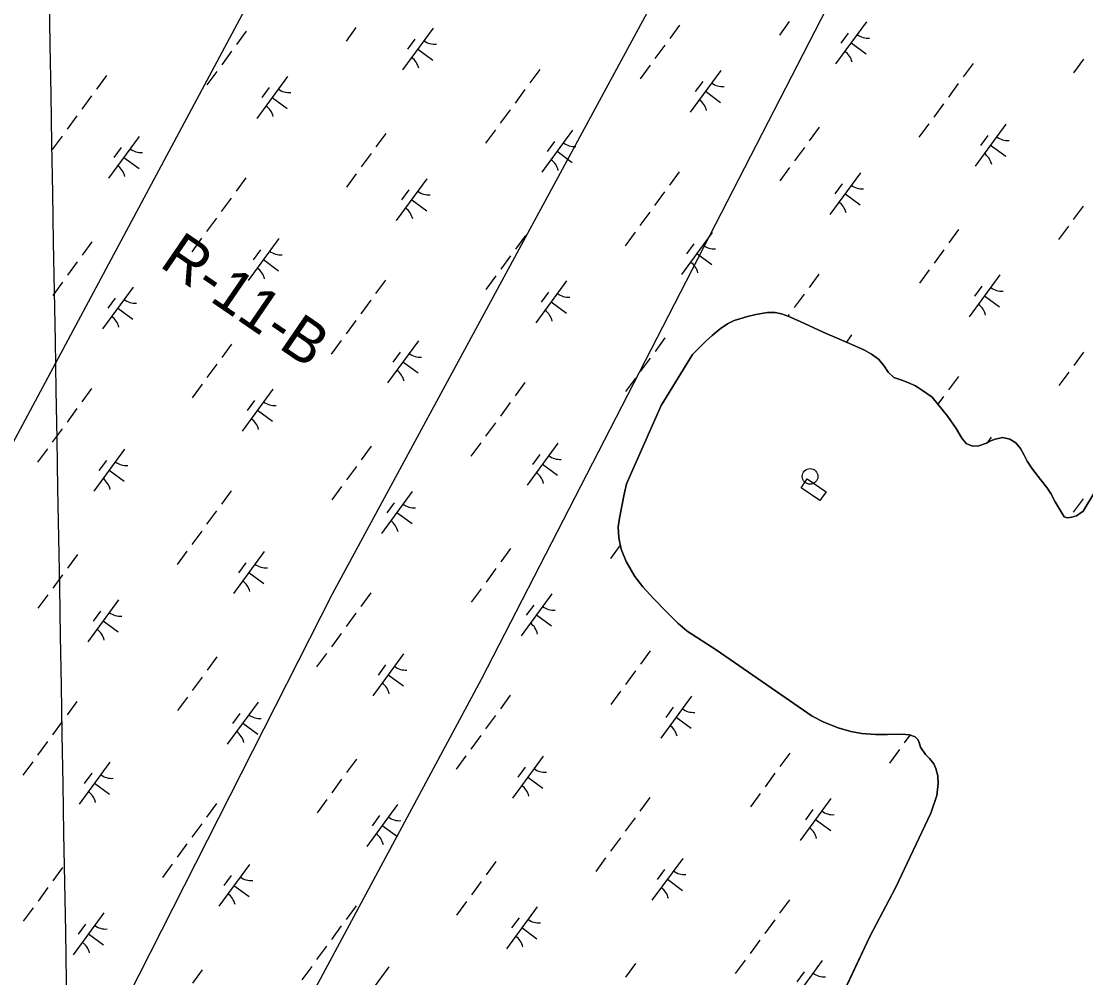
# Model space of a CAD drawing. Extents: x 3905714 to 3926767, y 183354 to 205755.
# Drawn here: x 3920036 to 3921059, y 194998 to 195918 of the extents above; entities that cross this region are included whole.
import ezdxf

# ---------------------------------------------------------------- set-up
doc = ezdxf.new("R2010")
doc.units = 0
for name, color, linetype in [('V-CHAN-DOCK', 7, 'Continuous'), ('V-DOMW-TANK', 7, 'Continuous'), ('V-GRID-MAJR', 7, 'Continuous'), ('V-RIVR-RANG-IDEN', 7, 'Continuous'), ('V-TOPO-SHOR', 7, 'Continuous'), ('V-UTIL-LINE', 7, 'Continuous'), ('V-WETL-SWMP', 7, 'Continuous')]:
    doc.layers.add(name, color=color, linetype=linetype)

msp = doc.modelspace()

# ---------------------------------------------------------------- linework, layer by layer
at = {"layer": 'V-CHAN-DOCK'}
msp.add_lwpolyline([(3920791.7, 195477.9), (3920809.8, 195465.5), (3920803.9, 195457), (3920785.8, 195469.3)], close=True, dxfattribs=at)
at = {"layer": 'V-DOMW-TANK'}
msp.add_circle((3920794.4, 195480.2), 7.5, dxfattribs=at)
at = {"layer": 'V-GRID-MAJR'}
msp.add_spline([(3920163, 190214.6), (3920106, 193480.1), (3920000.2, 199540.2), (3919966.3, 201484.2)], degree=3, dxfattribs=at)
at = {"layer": 'V-TOPO-SHOR'}
for points in [[(3920821.9, 194974.4), (3920852.3, 195038.8), (3920876.7, 195084.9), (3920910.4, 195156.5), (3920916.2, 195173.5), (3920917.6, 195185), (3920917.2, 195192.4), (3920915.3, 195199.6), (3920913.3, 195204.1), (3920909.3, 195209), (3920905.4, 195213.1), (3920900.7, 195219.9), (3920899.4, 195224.4), (3920898, 195227.5), (3920895.5, 195229.9), (3920889.9, 195231.7), (3920883, 195232.5), (3920869, 195232.3), (3920857.3, 195232.2), (3920844.2, 195233.2), (3920833.5, 195235.2), (3920821.5, 195238.7), (3920807.6, 195243.9), (3920796.5, 195249.7), (3920704.2, 195313.6), (3920676.4, 195331.6), (3920667.2, 195339.3), (3920656.6, 195349.7), (3920643.9, 195362.8), (3920633.5, 195374.1), (3920625.9, 195384.1), (3920617.6, 195398.5), (3920612.7, 195410.2), (3920610.4, 195421.2), (3920609.9, 195431.9), (3920611.1, 195440.1), (3920615.3, 195461.7), (3920617.8, 195473), (3920651.2, 195548.3), (3920681.4, 195597.3), (3920690.2, 195606.4), (3920694.1, 195610.1), (3920700.4, 195615.8), (3920708, 195622.2), (3920715.1, 195627), (3920721.5, 195630.1), (3920726.8, 195631.8), (3920734.2, 195634), (3920742.4, 195635.9), (3920753.5, 195637.8), (3920760.9, 195637.8), (3920766.8, 195636.6), (3920774, 195633.8), (3920781.9, 195630.5), (3920789.1, 195627.1), (3920802.8, 195620.9), (3920810, 195617.7), (3920818.3, 195614), (3920830, 195609.1), (3920837.4, 195605.9), (3920846.9, 195601.6), (3920853.6, 195597.9), (3920860.2, 195592.8), (3920865.2, 195586.7), (3920869.5, 195580.3), (3920875.1, 195575.4), (3920882.5, 195572.6), (3920888.5, 195570.6), (3920895.7, 195567.3), (3920902.5, 195562.8), (3920911.7, 195556.5), (3920926.8, 195537.8), (3920934.8, 195526.4), (3920940.4, 195517), (3920944.5, 195511.8), (3920950.5, 195509.4), (3920956.7, 195509.6), (3920964.2, 195512.3)], [(3920964.2, 195512.3), (3920967.3, 195514), (3920972.5, 195516), (3920979.8, 195517.5), (3920986.6, 195516.1), (3920992.2, 195512.4), (3920996.7, 195507.1), (3921000.4, 195500.8), (3921003.3, 195494.8), (3921008.3, 195487.2), (3921015.9, 195477.4), (3921022.1, 195469.6), (3921026, 195463.7), (3921030, 195455.9), (3921038.7, 195441.5), (3921041.5, 195440.5), (3921046, 195441), (3921050.6, 195442.2), (3921056.9, 195446.7), (3921068.1, 195465.3), (3921072, 195474.7), (3921076.7, 195485), (3921106.7, 195527.1)]]:
    msp.add_lwpolyline(points, dxfattribs=at)
at = {"layer": 'V-UTIL-LINE'}
for points in [[(3922094.7, 198742.6), (3921080, 197477.6), (3915734.8, 187496.7)], [(3915141.9, 186857.8), (3915602.3, 187412.4), (3917208.6, 188427.2), (3918201.9, 190592.4), (3918499.5, 191341.7), (3918705.2, 192156.6), (3920335.2, 195367.3), (3921815.2, 198099.7), (3922187.2, 198661.6)], [(3919053.8, 189827.1), (3918313.5, 190612.1), (3918520.5, 191058.3), (3918753.9, 192077.3), (3920478.5, 195285.3), (3921148.4, 196586.7), (3921587.5, 197419.9), (3921944.6, 198057.5)]]:
    msp.add_lwpolyline(points, dxfattribs=at)
at = {"layer": 'V-WETL-SWMP'}
for p, q in [((3920252.3, 195908.3), (3920242.9, 195895.4)), ((3920357.7, 195911.6), (3920348.3, 195898.7)), ((3920431.9, 195911.2), (3920402.4, 195870.9)), ((3920669, 195914.1), (3920659.5, 195901.2)), ((3920774.4, 195917.4), (3920764.9, 195904.5)), ((3920848.6, 195917.1), (3920819, 195876.7)), ((3920414.5, 195900.5), (3920407.4, 195890.8)), ((3920831.1, 195906.3), (3920824, 195896.6)), ((3920238.1, 195888.9), (3920228.7, 195876)), ((3920417.1, 195891.1), (3920431.7, 195880.4)), ((3920654.8, 195894.7), (3920645.3, 195881.8)), ((3920833.8, 195896.9), (3920848.3, 195886.3)), ((3920951.1, 195877.2), (3920941.7, 195864.3)), ((3921057.3, 195881.2), (3921047.8, 195868.3)), ((3920223.9, 195869.6), (3920214.5, 195856.6)), ((3920534.5, 195871.3), (3920525, 195858.4)), ((3920640.6, 195875.4), (3920631.2, 195862.5)), ((3920708.6, 195870.5), (3920679.1, 195830.2)), ((3920117.8, 195865.5), (3920108.3, 195852.6)), ((3920292, 195864.7), (3920262.4, 195824.4)), ((3920691.2, 195859.8), (3920684.1, 195850.1)), ((3920936.9, 195857.8), (3920927.5, 195844.9)), ((3920274.5, 195854), (3920267.4, 195844.3)), ((3920520.3, 195852), (3920510.8, 195839.1)), ((3920693.9, 195850.4), (3920708.4, 195839.7)), ((3920103.6, 195846.2), (3920094.1, 195833.2)), ((3920277.2, 195844.6), (3920291.7, 195833.9)), ((3920922.8, 195838.4), (3920913.3, 195825.5)), ((3920089.4, 195826.8), (3920080, 195813.9)), ((3920506.1, 195832.6), (3920496.6, 195819.7)), ((3920803.2, 195815.8), (3920793.7, 195802.9)), ((3920908.6, 195819.1), (3920899.1, 195806.2)), ((3920982.8, 195818.8), (3920953.2, 195778.4)), ((3920075.2, 195807.4), (3920065.8, 195794.5)), ((3920149.4, 195807.1), (3920119.9, 195766.8)), ((3920386.5, 195810), (3920377, 195797.1)), ((3920491.9, 195813.3), (3920482.4, 195800.4)), ((3920566.1, 195812.9), (3920536.5, 195772.6)), ((3920965.3, 195808), (3920958.2, 195798.3)), ((3920132, 195796.3), (3920124.9, 195786.7)), ((3920548.6, 195802.2), (3920541.5, 195792.5)), ((3920789, 195796.4), (3920779.5, 195783.5)), ((3920968, 195798.6), (3920982.5, 195788)), ((3920134.6, 195786.9), (3920149.2, 195776.3)), ((3920372.3, 195790.6), (3920362.9, 195777.7)), ((3920551.3, 195792.8), (3920565.8, 195782.1)), ((3920774.8, 195777.1), (3920765.3, 195764.2)), ((3920252, 195767.2), (3920242.5, 195754.3)), ((3920358.1, 195771.2), (3920348.7, 195758.3)), ((3920426.1, 195766.4), (3920396.6, 195726.1)), ((3920668.6, 195773), (3920659.2, 195760.1)), ((3920842.8, 195772.2), (3920813.3, 195731.9)), ((3920408.7, 195755.6), (3920401.6, 195746)), ((3920825.4, 195761.5), (3920818.3, 195751.8)), ((3920237.8, 195747.8), (3920228.3, 195734.9)), ((3920411.4, 195746.2), (3920425.9, 195735.6)), ((3920654.5, 195753.7), (3920645, 195740.8)), ((3920828, 195752.1), (3920842.6, 195741.4)), ((3920640.3, 195734.3), (3920630.8, 195721.4)), ((3921056.9, 195740.1), (3921047.5, 195727.2)), ((3920223.6, 195728.5), (3920214.1, 195715.6)), ((3920626.1, 195715), (3920616.6, 195702)), ((3920700.3, 195714.6), (3920670.7, 195674.3)), ((3920937.3, 195717.5), (3920927.9, 195704.6)), ((3921042.8, 195720.8), (3921033.3, 195707.9)), ((3920104, 195705.8), (3920094.5, 195692.9)), ((3920209.4, 195709.1), (3920200, 195696.2)), ((3920283.6, 195708.8), (3920254, 195668.5)), ((3920520.7, 195711.7), (3920511.2, 195698.8)), ((3920682.8, 195703.9), (3920675.7, 195694.2)), ((3920266.1, 195698), (3920259, 195688.4)), ((3920685.5, 195694.5), (3920700, 195683.8)), ((3920923.2, 195698.1), (3920913.7, 195685.2)), ((3920089.8, 195686.5), (3920080.4, 195673.6)), ((3920268.8, 195688.6), (3920283.3, 195678)), ((3920506.5, 195692.3), (3920497, 195679.4)), ((3920492.3, 195672.9), (3920482.8, 195660)), ((3920802.8, 195674.7), (3920793.4, 195661.8)), ((3920909, 195678.8), (3920899.5, 195665.9)), ((3920977, 195673.9), (3920947.4, 195633.6)), ((3920075.6, 195667.1), (3920066.2, 195654.2)), ((3920143.6, 195662.3), (3920114.1, 195622)), ((3920386.1, 195668.9), (3920376.7, 195656)), ((3920560.3, 195668.1), (3920530.8, 195627.8)), ((3920959.5, 195663.2), (3920952.4, 195653.5)), ((3920542.9, 195657.3), (3920535.8, 195647.7)), ((3920788.6, 195655.4), (3920779.2, 195642.5)), ((3920962.2, 195653.8), (3920976.7, 195643.1)), ((3920126.2, 195651.5), (3920119.1, 195641.8)), ((3920128.9, 195642.1), (3920143.4, 195631.5)), ((3920372, 195649.5), (3920362.5, 195636.6)), ((3920545.5, 195647.9), (3920560.1, 195637.3)), ((3920726.8, 195631.8), (3920721.5, 195630.1)), ((3920734.2, 195634), (3920726.8, 195631.8)), ((3920742.4, 195635.9), (3920734.2, 195634)), ((3920753.5, 195637.8), (3920742.4, 195635.9)), ((3920760.9, 195637.8), (3920753.5, 195637.8)), ((3920766.8, 195636.6), (3920760.9, 195637.8)), ((3920774, 195633.8), (3920766.8, 195636.6)), ((3920774.4, 195636), (3920773.1, 195634.2)), ((3920781.9, 195630.5), (3920774, 195633.8)), ((3920357.8, 195630.2), (3920348.3, 195617.3)), ((3920708, 195622.2), (3920700.4, 195615.8)), ((3920715.1, 195627), (3920708, 195622.2)), ((3920721.5, 195630.1), (3920715.1, 195627)), ((3920789.1, 195627.1), (3920781.9, 195630.5)), ((3920802.8, 195620.9), (3920789.1, 195627.1)), ((3920654.9, 195613.4), (3920645.4, 195600.4)), ((3920700.4, 195615.8), (3920694.1, 195610.1)), ((3920810, 195617.7), (3920802.8, 195620.9)), ((3920818.3, 195614), (3920810, 195617.7)), ((3920830, 195609.1), (3920818.3, 195614)), ((3920834.4, 195616.3), (3920829.3, 195609.3)), ((3920238.2, 195607.5), (3920228.7, 195594.6)), ((3920343.6, 195610.8), (3920334.1, 195597.9)), ((3920417.8, 195610.5), (3920388.2, 195570.2)), ((3920690.2, 195606.4), (3920681.4, 195597.3)), ((3920694.1, 195610.1), (3920690.2, 195606.4)), ((3920837.4, 195605.9), (3920830, 195609.1)), ((3920846.9, 195601.6), (3920837.4, 195605.9)), ((3920853.6, 195597.9), (3920846.9, 195601.6)), ((3920400.3, 195599.7), (3920393.2, 195590)), ((3920640.7, 195594), (3920631.2, 195581.1)), ((3920681.4, 195597.3), (3920651.2, 195548.3)), ((3920860.2, 195592.8), (3920853.6, 195597.9)), ((3920865.2, 195586.7), (3920860.2, 195592.8)), ((3921057.3, 195599.8), (3921047.9, 195586.9)), ((3920224, 195588.2), (3920214.5, 195575.3)), ((3920403, 195590.3), (3920417.5, 195579.7)), ((3920869.5, 195580.3), (3920865.2, 195586.7)), ((3921043.2, 195580.5), (3921033.7, 195567.6)), ((3920520.3, 195570.6), (3920510.9, 195557.7)), ((3920626.5, 195574.6), (3920617, 195561.7)), ((3920875.1, 195575.4), (3920869.5, 195580.3)), ((3920882.5, 195572.6), (3920875.1, 195575.4)), ((3920888.5, 195570.6), (3920882.5, 195572.6)), ((3920895.7, 195567.3), (3920888.5, 195570.6)), ((3920937, 195576.4), (3920927.5, 195563.5)), ((3920103.6, 195564.8), (3920094.2, 195551.9)), ((3920209.8, 195568.8), (3920200.4, 195555.9)), ((3920277.8, 195564), (3920248.3, 195523.6)), ((3920902.5, 195562.8), (3920895.7, 195567.3)), ((3920911.7, 195556.5), (3920902.5, 195562.8)), ((3920260.4, 195553.2), (3920253.3, 195543.5)), ((3920506.1, 195551.2), (3920496.7, 195538.3)), ((3920926.8, 195537.8), (3920911.7, 195556.5)), ((3920922.8, 195557.1), (3920917.3, 195549.6)), ((3920089.5, 195545.4), (3920080, 195532.5)), ((3920263, 195543.8), (3920277.6, 195533.2)), ((3920651.2, 195548.3), (3920617.8, 195473)), ((3920492, 195531.9), (3920482.5, 195519)), ((3920934.8, 195526.4), (3920926.8, 195537.8)), ((3920075.3, 195526.1), (3920065.8, 195513.1)), ((3920940.4, 195517), (3920934.8, 195526.4)), ((3920372.4, 195509.2), (3920362.9, 195496.3)), ((3920477.8, 195512.5), (3920468.3, 195499.6)), ((3920552, 195512.2), (3920522.4, 195471.9)), ((3920944.5, 195511.8), (3920940.4, 195517)), ((3920950.5, 195509.4), (3920944.5, 195511.8)), ((3920956.7, 195509.6), (3920950.5, 195509.4)), ((3920964.2, 195512.3), (3920956.7, 195509.6)), ((3920967.3, 195514), (3920964.2, 195512.3)), ((3920968.6, 195518), (3920964.6, 195512.5)), ((3920972.5, 195516), (3920967.3, 195514)), ((3920979.8, 195517.5), (3920972.5, 195516)), ((3920986.6, 195516.1), (3920979.8, 195517.5)), ((3920992.2, 195512.4), (3920986.6, 195516.1)), ((3920996.7, 195507.1), (3920992.2, 195512.4)), ((3920061.1, 195506.7), (3920051.6, 195493.8)), ((3920135.3, 195506.4), (3920105.7, 195466)), ((3920534.5, 195501.4), (3920527.4, 195491.7)), ((3921000.4, 195500.8), (3920996.7, 195507.1)), ((3921003.3, 195494.8), (3921000.4, 195500.8)), ((3920117.8, 195495.6), (3920110.7, 195485.9)), ((3920358.2, 195489.9), (3920348.7, 195477)), ((3920537.2, 195492), (3920551.7, 195481.4)), ((3921008.3, 195487.2), (3921003.3, 195494.8)), ((3920120.5, 195486.2), (3920135, 195475.6)), ((3921015.9, 195477.4), (3921008.3, 195487.2)), ((3920344, 195470.5), (3920334.5, 195457.6)), ((3920617.8, 195473), (3920615.3, 195461.7)), ((3921022.1, 195469.6), (3921015.9, 195477.4)), ((3921026, 195463.7), (3921022.1, 195469.6)), ((3920237.8, 195466.5), (3920228.4, 195453.6)), ((3920412, 195465.7), (3920382.4, 195425.3)), ((3920615.3, 195461.7), (3920611.1, 195440.1)), ((3921030, 195455.9), (3921026, 195463.7)), ((3921057, 195458.8), (3921047.5, 195445.8)), ((3921068.1, 195465.3), (3921056.9, 195446.7)), ((3920394.5, 195454.9), (3920387.5, 195445.2)), ((3921038.7, 195441.5), (3921030, 195455.9)), ((3920223.6, 195447.1), (3920214.2, 195434.2)), ((3920397.2, 195445.5), (3920411.7, 195434.9)), ((3920611.1, 195440.1), (3920609.9, 195431.9)), ((3921041.5, 195440.5), (3921038.7, 195441.5)), ((3921046, 195441), (3921041.5, 195440.5)), ((3921050.6, 195442.2), (3921046, 195441)), ((3921056.9, 195446.7), (3921050.6, 195442.2)), ((3920209.5, 195427.7), (3920200, 195414.8)), ((3920609.9, 195431.9), (3920610.4, 195421.2)), ((3920610.4, 195421.2), (3920612.7, 195410.2)), ((3920195.3, 195408.4), (3920185.8, 195395.5)), ((3920269.5, 195408.1), (3920239.9, 195367.7)), ((3920506.5, 195410.9), (3920497.1, 195398)), ((3920611.9, 195414.1), (3920602.5, 195401.3)), ((3920612.7, 195410.2), (3920617.6, 195398.5)), ((3920089.9, 195405.1), (3920080.4, 195392.2)), ((3920252, 195397.3), (3920244.9, 195387.6)), ((3920617.6, 195398.5), (3920625.9, 195384.1)), ((3920254.7, 195387.9), (3920269.2, 195377.3)), ((3920492.4, 195391.6), (3920482.9, 195378.7)), ((3920075.7, 195385.7), (3920066.2, 195372.8)), ((3920625.9, 195384.1), (3920633.5, 195374.1)), ((3920061.5, 195366.4), (3920052, 195353.5)), ((3920372, 195368.2), (3920362.6, 195355.3)), ((3920478.2, 195372.2), (3920468.7, 195359.3)), ((3920546.2, 195367.4), (3920516.6, 195327)), ((3920633.5, 195374.1), (3920643.9, 195362.8)), ((3920129.5, 195361.5), (3920100, 195321.2)), ((3920528.7, 195356.6), (3920521.6, 195346.9)), ((3920643.9, 195362.8), (3920656.6, 195349.7)), ((3920112.1, 195350.8), (3920105, 195341.1)), ((3920357.8, 195348.8), (3920348.4, 195335.9)), ((3920531.4, 195347.2), (3920545.9, 195336.6)), ((3920656.6, 195349.7), (3920667.2, 195339.3)), ((3920114.7, 195341.4), (3920129.2, 195330.7)), ((3920667.2, 195339.3), (3920676.4, 195331.6)), ((3920343.6, 195329.4), (3920334.2, 195316.5)), ((3920676.4, 195331.6), (3920704.2, 195313.6)), ((3920224, 195306.8), (3920214.6, 195293.9)), ((3920329.5, 195310.1), (3920320, 195297.2)), ((3920403.6, 195309.8), (3920374.1, 195269.4)), ((3920640.7, 195312.6), (3920631.3, 195299.7)), ((3920704.2, 195313.6), (3920796.5, 195249.7)), ((3920386.2, 195299), (3920379.1, 195289.3)), ((3920209.9, 195287.4), (3920200.4, 195274.5)), ((3920388.9, 195289.6), (3920403.4, 195278.9)), ((3920626.5, 195293.3), (3920617.1, 195280.3)), ((3920612.3, 195273.9), (3920602.9, 195261)), ((3920089.5, 195264), (3920080.1, 195251.1)), ((3920195.7, 195268.1), (3920186.2, 195255.2)), ((3920263.7, 195263.2), (3920234.1, 195222.9)), ((3920506.2, 195269.9), (3920496.7, 195256.9)), ((3920680.4, 195269.1), (3920650.8, 195228.7)), ((3920662.9, 195258.3), (3920655.8, 195248.6)), ((3920075.3, 195244.7), (3920065.9, 195231.8)), ((3920246.2, 195252.5), (3920239.1, 195242.8)), ((3920248.9, 195243.1), (3920263.4, 195232.4)), ((3920492, 195250.5), (3920482.5, 195237.6)), ((3920665.6, 195248.9), (3920680.1, 195238.3)), ((3920796.5, 195249.7), (3920807.6, 195243.9)), ((3920807.6, 195243.9), (3920821.5, 195238.7)), ((3920821.5, 195238.7), (3920833.5, 195235.2)), ((3920833.5, 195235.2), (3920844.2, 195233.2)), ((3920844.2, 195233.2), (3920857.3, 195232.2)), ((3920869, 195232.3), (3920883, 195232.5)), ((3920883, 195232.5), (3920889.9, 195231.7)), ((3920061.1, 195225.3), (3920051.7, 195212.4)), ((3920477.8, 195231.1), (3920468.4, 195218.2)), ((3920857.3, 195232.2), (3920869, 195232.3)), ((3920890.5, 195231.5), (3920885, 195224.1)), ((3920889.9, 195231.7), (3920895.5, 195229.9)), ((3920895.5, 195229.9), (3920898, 195227.5)), ((3920898, 195227.5), (3920899.4, 195224.4)), ((3920899.4, 195224.4), (3920900.7, 195219.9)), ((3920774.9, 195214.3), (3920765.4, 195201.4)), ((3920880.3, 195217.6), (3920870.9, 195204.7)), ((3920900.7, 195219.9), (3920905.4, 195213.1)), ((3920905.4, 195213.1), (3920909.3, 195209)), ((3920047, 195205.9), (3920037.5, 195193)), ((3920121.1, 195205.6), (3920091.6, 195165.3)), ((3920358.2, 195208.5), (3920348.8, 195195.6)), ((3920463.6, 195211.8), (3920454.2, 195198.9)), ((3920537.8, 195211.4), (3920508.3, 195171.1)), ((3920909.3, 195209), (3920913.3, 195204.1)), ((3920913.3, 195204.1), (3920915.3, 195199.6)), ((3920103.7, 195194.9), (3920096.6, 195185.2)), ((3920520.4, 195200.7), (3920513.3, 195191)), ((3920760.7, 195194.9), (3920751.3, 195182)), ((3920915.3, 195199.6), (3920917.2, 195192.4)), ((3920917.2, 195192.4), (3920917.6, 195185)), ((3920106.4, 195185.5), (3920120.9, 195174.8)), ((3920344, 195189.1), (3920334.6, 195176.2)), ((3920523, 195191.3), (3920537.6, 195180.6)), ((3920917.6, 195185), (3920916.2, 195173.5)), ((3920640.4, 195171.5), (3920630.9, 195158.6)), ((3920746.5, 195175.6), (3920737.1, 195162.7)), ((3920916.2, 195173.5), (3920910.4, 195156.5)), ((3920223.7, 195165.7), (3920214.2, 195152.8)), ((3920329.9, 195169.8), (3920320.4, 195156.9)), ((3920397.9, 195164.9), (3920368.3, 195124.6)), ((3920814.5, 195170.8), (3920785, 195130.4)), ((3920380.4, 195154.2), (3920373.3, 195144.5)), ((3920626.2, 195152.2), (3920616.7, 195139.3)), ((3920797.1, 195160), (3920790, 195150.3)), ((3920799.8, 195150.6), (3920814.3, 195139.9)), ((3920910.4, 195156.5), (3920876.7, 195084.9)), ((3920209.5, 195146.4), (3920200.1, 195133.5)), ((3920383.1, 195144.8), (3920397.6, 195134.1)), ((3920612, 195132.8), (3920602.5, 195119.9)), ((3920195.3, 195127), (3920185.9, 195114.1)), ((3920492.4, 195110.2), (3920482.9, 195097.3)), ((3920597.8, 195113.5), (3920588.4, 195100.6)), ((3920672, 195113.1), (3920642.4, 195072.8)), ((3920075.7, 195104.3), (3920066.3, 195091.4)), ((3920181.1, 195107.6), (3920171.7, 195094.7)), ((3920255.3, 195107.3), (3920225.8, 195067)), ((3920654.5, 195102.4), (3920647.5, 195092.7)), ((3920237.9, 195096.5), (3920230.8, 195086.9)), ((3920478.2, 195090.8), (3920468.8, 195077.9)), ((3920657.2, 195093), (3920671.7, 195082.3)), ((3920061.5, 195085), (3920052.1, 195072.1)), ((3920240.5, 195087.1), (3920255.1, 195076.5)), ((3920876.7, 195084.9), (3920852.3, 195038.8)), ((3920464, 195071.5), (3920454.6, 195058.5)), ((3920774.5, 195073.2), (3920765.1, 195060.3)), ((3920047.4, 195065.6), (3920037.9, 195052.7)), ((3920115.4, 195060.8), (3920085.8, 195020.5)), ((3920357.9, 195067.4), (3920348.4, 195054.5)), ((3920532, 195066.6), (3920502.5, 195026.3)), ((3920097.9, 195050), (3920090.8, 195040.4)), ((3920514.6, 195055.9), (3920507.5, 195046.2)), ((3920760.4, 195053.9), (3920750.9, 195041)), ((3920100.6, 195040.6), (3920115.1, 195030)), ((3920343.7, 195048.1), (3920334.2, 195035.1)), ((3920517.3, 195046.5), (3920531.8, 195035.8)), ((3920852.3, 195038.8), (3920821.9, 194974.4)), ((3920329.5, 195028.7), (3920320, 195015.8)), ((3920746.2, 195034.5), (3920736.7, 195021.6)), ((3920315.3, 195009.3), (3920305.9, 194996.4)), ((3920389.5, 195009), (3920360, 194968.7)), ((3920626.6, 195011.9), (3920617.1, 194999)), ((3920732, 195015.2), (3920722.5, 195002.3)), ((3920806.2, 195014.8), (3920776.6, 194974.5)), ((3920209.9, 195006), (3920200.5, 194993.1)), ((3920788.7, 195004.1), (3920781.6, 194994.4))]:
    msp.add_line(p, q, dxfattribs=at)
for centre, start, end in [((3920433.7, 195913.2), 233, 274.5436), ((3920850.3, 195919), 233, 274.5436), ((3920817.7, 195874.5), 13, 54.5436), ((3920401, 195868.6), 13, 54.5436), ((3920710.4, 195872.5), 233, 274.5436), ((3920293.7, 195866.7), 233, 274.5436), ((3920261, 195822.1), 13, 54.5436), ((3920677.7, 195828), 13, 54.5436), ((3920984.5, 195820.7), 233, 274.5436), ((3920567.8, 195814.9), 233, 274.5436), ((3920151.2, 195809.1), 233, 274.5436), ((3920951.9, 195776.2), 13, 54.5436), ((3920118.5, 195764.5), 13, 54.5436), ((3920535.2, 195770.3), 13, 54.5436), ((3920844.5, 195774.2), 233, 274.5436), ((3920427.9, 195768.4), 233, 274.5436), ((3920395.2, 195723.8), 13, 54.5436), ((3920811.9, 195729.7), 13, 54.5436), ((3920285.3, 195710.8), 233, 274.5436), ((3920702, 195716.6), 233, 274.5436), ((3920669.4, 195672), 13, 54.5436), ((3920252.7, 195666.2), 13, 54.5436), ((3920562.1, 195670.1), 233, 274.5436), ((3920978.7, 195675.9), 233, 274.5436), ((3920145.4, 195664.3), 233, 274.5436), ((3920946.1, 195631.3), 13, 54.5436), ((3920112.7, 195619.7), 13, 54.5436), ((3920529.4, 195625.5), 13, 54.5436), ((3920419.5, 195612.5), 233, 274.5436), ((3920386.9, 195567.9), 13, 54.5436), ((3920279.6, 195566), 233, 274.5436), ((3920246.9, 195521.4), 13, 54.5436), ((3920553.7, 195514.2), 233, 274.5436), ((3920137, 195508.3), 233, 274.5436), ((3920104.4, 195463.8), 13, 54.5436), ((3920521, 195469.6), 13, 54.5436), ((3920413.7, 195467.6), 233, 274.5436), ((3920381.1, 195423.1), 13, 54.5436), ((3920271.2, 195410), 233, 274.5436), ((3920238.6, 195365.5), 13, 54.5436), ((3920547.9, 195369.3), 233, 274.5436), ((3920131.2, 195363.5), 233, 274.5436), ((3920515.3, 195324.8), 13, 54.5436), ((3920098.6, 195319), 13, 54.5436), ((3920405.4, 195311.7), 233, 274.5436), ((3920372.7, 195267.2), 13, 54.5436), ((3920682.1, 195271), 233, 274.5436), ((3920265.4, 195265.2), 233, 274.5436), ((3920232.8, 195220.6), 13, 54.5436), ((3920649.4, 195226.5), 13, 54.5436), ((3920122.9, 195207.6), 233, 274.5436), ((3920539.6, 195213.4), 233, 274.5436), ((3920506.9, 195168.9), 13, 54.5436), ((3920090.2, 195163), 13, 54.5436), ((3920399.6, 195166.9), 233, 274.5436), ((3920816.3, 195172.7), 233, 274.5436), ((3920783.6, 195128.2), 13, 54.5436), ((3920367, 195122.3), 13, 54.5436), ((3920673.7, 195115.1), 233, 274.5436), ((3920257.1, 195109.3), 233, 274.5436), ((3920224.4, 195064.7), 13, 54.5436), ((3920641.1, 195070.5), 13, 54.5436), ((3920117.1, 195062.8), 233, 274.5436), ((3920533.8, 195068.6), 233, 274.5436), ((3920501.1, 195024), 13, 54.5436), ((3920084.5, 195018.2), 13, 54.5436), ((3920807.9, 195016.8), 233, 274.5436)]:
    msp.add_arc(centre, 17.6, start, end, dxfattribs=at)

# ---------------------------------------------------------------- texts
at = {"layer": 'V-RIVR-RANG-IDEN'}
msp.add_text('R-11-B', height=41.5, rotation=325.6009, dxfattribs=at).set_placement((3920167.8, 195682.7))

doc.saveas('drawing.dxf')
